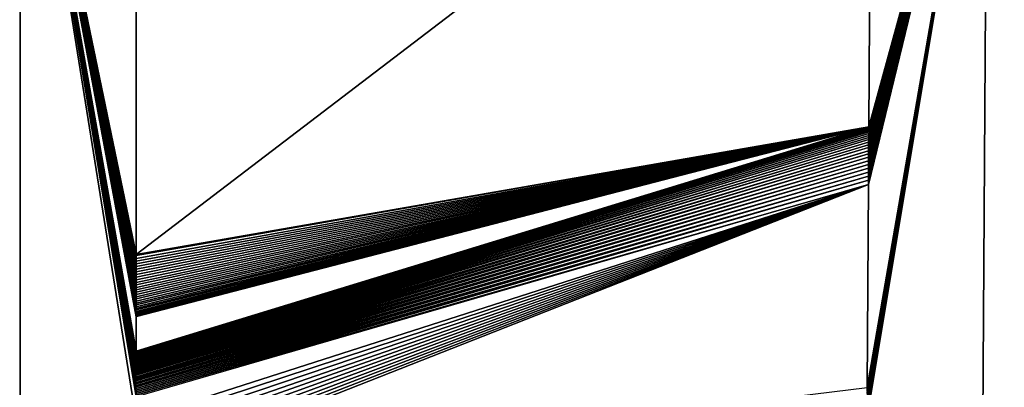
# Model space of a CAD drawing. Header units: metres. Extents: x 30502737 to 30502849, y 6949285 to 6949334.
# Tile 363 of 656: x 30502755.93 to 30502760.01, y 6949329.64 to 6949331.16. Entities that reach past the tile are written whole.
import ezdxf

# ---------------------------------------------------------------- set-up
doc = ezdxf.new("R2010")
doc.units = ezdxf.units.M
doc.layers.add('162400', color=1, linetype='Continuous', lineweight=0)

msp = doc.modelspace()

# ---------------------------------------------------------------- linework, layer by layer
at = {"layer": '162400', "linetype": 'ByBlock', "lineweight": -2}
for points in [[(30502755.9339, 6949329.5086, 76.9), (30502752.937, 6949332.5086, 76.9), (30502752.9183, 6949329.5086, 76.9)], [(30502755.9339, 6949329.5086, 76.9), (30502755.9339, 6949332.5086, 76.9), (30502752.937, 6949332.5086, 76.9)], [(30502755.9339, 6949329.5086, 76.9), (30502756.4139, 6949329.5086, 77.38), (30502755.9339, 6949332.5086, 76.9)], [(30502755.9339, 6949332.5086, 76.9), (30502756.4139, 6949329.5086, 77.38), (30502756.4139, 6949329.6032, 77.38)], [(30502755.9339, 6949332.5086, 76.9), (30502756.4139, 6949329.6032, 77.38), (30502756.4139, 6949329.61, 77.38)], [(30502755.9339, 6949332.5086, 76.9), (30502756.4139, 6949329.61, 77.38), (30502756.4139, 6949329.6169, 77.38)], [(30502755.9339, 6949332.5086, 76.9), (30502756.4139, 6949329.6169, 77.38), (30502756.4139, 6949329.6235, 77.38)], [(30502755.9339, 6949332.5086, 76.9), (30502756.4139, 6949329.6235, 77.38), (30502756.4139, 6949329.6303, 77.38)], [(30502755.9339, 6949332.5086, 76.9), (30502756.4139, 6949329.6303, 77.38), (30502756.4139, 6949329.6367, 77.38)], [(30502755.9339, 6949332.5086, 76.9), (30502756.4139, 6949329.6367, 77.38), (30502756.4139, 6949329.6434, 77.38)], [(30502755.9339, 6949332.5086, 76.9), (30502756.4139, 6949329.6434, 77.38), (30502756.4139, 6949329.6495, 77.38)], [(30502755.9339, 6949332.5086, 76.9), (30502756.4139, 6949329.6495, 77.38), (30502756.4139, 6949329.6562, 77.38)], [(30502755.9339, 6949332.5086, 76.9), (30502756.4139, 6949329.6562, 77.38), (30502756.4139, 6949329.662, 77.38)], [(30502755.9339, 6949332.5086, 76.9), (30502756.4139, 6949329.662, 77.38), (30502756.4139, 6949329.6686, 77.38)], [(30502755.9339, 6949332.5086, 76.9), (30502756.4139, 6949329.6686, 77.38), (30502756.4139, 6949329.6742, 77.38)], [(30502755.9339, 6949332.5086, 76.9), (30502756.4139, 6949329.6742, 77.38), (30502756.4139, 6949329.6805, 77.38)], [(30502755.9339, 6949332.5086, 76.9), (30502756.4139, 6949329.6805, 77.38), (30502756.4139, 6949329.6858, 77.38)], [(30502755.9339, 6949332.5086, 76.9), (30502756.4139, 6949329.6858, 77.38), (30502756.4139, 6949329.692, 77.38)], [(30502755.9339, 6949332.5086, 76.9), (30502756.4139, 6949329.692, 77.38), (30502756.4139, 6949329.6971, 77.38)], [(30502755.9339, 6949332.5086, 76.9), (30502756.4139, 6949329.6971, 77.38), (30502756.4139, 6949329.703, 77.38)], [(30502755.9339, 6949332.5086, 76.9), (30502756.4139, 6949329.703, 77.38), (30502756.4139, 6949329.7078, 77.38)], [(30502755.9339, 6949332.5086, 76.9), (30502756.4139, 6949329.7078, 77.38), (30502756.4139, 6949329.7135, 77.38)], [(30502755.9339, 6949332.5086, 76.9), (30502756.4139, 6949329.7135, 77.38), (30502756.4139, 6949329.718, 77.38)], [(30502755.9339, 6949332.5086, 76.9), (30502756.4139, 6949329.718, 77.38), (30502756.4139, 6949329.7234, 77.38)], [(30502755.9339, 6949332.5086, 76.9), (30502756.4139, 6949329.7234, 77.38), (30502756.4139, 6949329.7276, 77.38)], [(30502755.9339, 6949332.5086, 76.9), (30502756.4139, 6949329.7276, 77.38), (30502756.4139, 6949329.7327, 77.38)], [(30502755.9339, 6949332.5086, 76.9), (30502756.4139, 6949329.7327, 77.38), (30502756.4139, 6949329.7366, 77.38)], [(30502755.9339, 6949332.5086, 76.9), (30502756.4139, 6949329.7366, 77.38), (30502756.4139, 6949329.7414, 77.38)], [(30502755.9339, 6949332.5086, 76.9), (30502756.4139, 6949329.7414, 77.38), (30502756.4139, 6949329.745, 77.38)], [(30502755.9339, 6949332.5086, 76.9), (30502756.4139, 6949329.745, 77.38), (30502756.4139, 6949329.7495, 77.38)], [(30502755.9339, 6949332.5086, 76.9), (30502756.4139, 6949329.7495, 77.38), (30502756.4139, 6949329.7527, 77.38)], [(30502755.9339, 6949332.5086, 76.9), (30502756.4139, 6949329.7527, 77.38), (30502756.4139, 6949329.7569, 77.38)], [(30502755.9339, 6949332.5086, 76.9), (30502756.4139, 6949329.7569, 77.38), (30502756.4139, 6949329.7598, 77.38)], [(30502755.9339, 6949332.5086, 76.9), (30502756.4139, 6949329.7598, 77.38), (30502756.4139, 6949329.7636, 77.38)], [(30502755.9339, 6949332.5086, 76.9), (30502756.4139, 6949329.7636, 77.38), (30502756.4139, 6949329.7662, 77.38)], [(30502755.9339, 6949332.5086, 76.9), (30502756.4139, 6949329.7662, 77.38), (30502756.4139, 6949329.7696, 77.38)], [(30502755.9339, 6949332.5086, 76.9), (30502756.4139, 6949329.7696, 77.38), (30502756.4139, 6949329.7719, 77.38)], [(30502755.9339, 6949332.5086, 76.9), (30502756.4139, 6949329.7719, 77.38), (30502756.4139, 6949329.7749, 77.38)], [(30502755.9339, 6949332.5086, 76.9), (30502756.4139, 6949329.7749, 77.38), (30502756.4139, 6949329.7769, 77.38)], [(30502756.4139, 6949329.7769, 77.38), (30502756.4139, 6949329.7795, 77.38), (30502755.9339, 6949332.5086, 76.9)], [(30502756.4139, 6949329.7795, 77.38), (30502756.4139, 6949329.7796, 77.38), (30502755.9339, 6949332.5086, 76.9)], [(30502756.4139, 6949329.7796, 77.38), (30502756.4139, 6949329.7812, 77.38), (30502755.9339, 6949332.5086, 76.9)], [(30502756.4139, 6949329.7812, 77.38), (30502756.4139, 6949329.7834, 77.38), (30502755.9339, 6949332.5086, 76.9)], [(30502756.4139, 6949329.7834, 77.38), (30502756.4139, 6949329.7847, 77.38), (30502755.9339, 6949332.5086, 76.9)], [(30502756.4139, 6949329.7847, 77.38), (30502756.4139, 6949329.7864, 77.38), (30502755.9339, 6949332.5086, 76.9)], [(30502756.4139, 6949329.7864, 77.38), (30502756.4139, 6949329.7874, 77.38), (30502755.9339, 6949332.5086, 76.9)], [(30502756.4139, 6949329.7874, 77.38), (30502756.4139, 6949329.7887, 77.38), (30502755.9339, 6949332.5086, 76.9)], [(30502756.4139, 6949329.7887, 77.38), (30502756.4139, 6949329.7893, 77.38), (30502755.9339, 6949332.5086, 76.9)], [(30502756.4139, 6949329.7893, 77.38), (30502756.4139, 6949329.7902, 77.38), (30502755.9339, 6949332.5086, 76.9)], [(30502756.4139, 6949329.7902, 77.38), (30502756.4139, 6949329.7905, 77.38), (30502755.9339, 6949332.5086, 76.9)], [(30502756.4139, 6949329.7905, 77.38), (30502756.4139, 6949329.791, 77.38), (30502755.9339, 6949332.5086, 76.9)], [(30502756.4139, 6949329.791, 77.38), (30502756.4139, 6949329.9336, 77.38), (30502755.9339, 6949332.5086, 76.9)], [(30502756.4139, 6949329.9336, 77.38), (30502756.4139, 6949329.937, 77.38), (30502755.9339, 6949332.5086, 76.9)], [(30502756.4139, 6949329.937, 77.38), (30502756.4139, 6949329.9409, 77.38), (30502755.9339, 6949332.5086, 76.9)], [(30502756.4139, 6949329.9409, 77.38), (30502756.4139, 6949329.9453, 77.38), (30502755.9339, 6949332.5086, 76.9)], [(30502756.4139, 6949329.9453, 77.38), (30502756.4139, 6949329.9503, 77.38), (30502755.9339, 6949332.5086, 76.9)], [(30502756.4139, 6949329.9503, 77.38), (30502756.4139, 6949329.9559, 77.38), (30502755.9339, 6949332.5086, 76.9)], [(30502756.4139, 6949329.9559, 77.38), (30502756.4139, 6949329.9619, 77.38), (30502755.9339, 6949332.5086, 76.9)], [(30502756.4139, 6949329.9619, 77.38), (30502756.4139, 6949329.9684, 77.38), (30502755.9339, 6949332.5086, 76.9)], [(30502756.4139, 6949329.9684, 77.38), (30502756.4139, 6949329.9754, 77.38), (30502755.9339, 6949332.5086, 76.9)], [(30502756.4139, 6949329.9754, 77.38), (30502756.4139, 6949329.9828, 77.38), (30502755.9339, 6949332.5086, 76.9)], [(30502756.4139, 6949329.9828, 77.38), (30502756.4139, 6949329.9906, 77.38), (30502755.9339, 6949332.5086, 76.9)], [(30502756.4139, 6949329.9906, 77.38), (30502756.4139, 6949329.9988, 77.38), (30502755.9339, 6949332.5086, 76.9)], [(30502756.4139, 6949329.9988, 77.38), (30502756.4139, 6949330.0074, 77.38), (30502755.9339, 6949332.5086, 76.9)], [(30502756.4139, 6949330.0074, 77.38), (30502756.4139, 6949330.0163, 77.38), (30502755.9339, 6949332.5086, 76.9)], [(30502756.4139, 6949330.0163, 77.38), (30502756.4139, 6949330.0255, 77.38), (30502755.9339, 6949332.5086, 76.9)], [(30502756.4139, 6949330.0255, 77.38), (30502756.4139, 6949330.0351, 77.38), (30502755.9339, 6949332.5086, 76.9)], [(30502756.4139, 6949330.0351, 77.38), (30502756.4139, 6949330.0449, 77.38), (30502755.9339, 6949332.5086, 76.9)], [(30502756.4139, 6949330.0449, 77.38), (30502756.4139, 6949330.0549, 77.38), (30502755.9339, 6949332.5086, 76.9)], [(30502756.4139, 6949330.0549, 77.38), (30502756.4139, 6949330.0652, 77.38), (30502755.9339, 6949332.5086, 76.9)], [(30502756.4139, 6949330.0652, 77.38), (30502756.4139, 6949330.0756, 77.38), (30502755.9339, 6949332.5086, 76.9)], [(30502756.4139, 6949330.0756, 77.38), (30502756.4139, 6949330.0863, 77.38), (30502755.9339, 6949332.5086, 76.9)], [(30502756.4139, 6949330.0863, 77.38), (30502756.4139, 6949330.097, 77.38), (30502755.9339, 6949332.5086, 76.9)], [(30502756.4139, 6949330.097, 77.38), (30502756.4139, 6949330.1079, 77.38), (30502755.9339, 6949332.5086, 76.9)], [(30502756.4139, 6949330.1079, 77.38), (30502756.4139, 6949330.1189, 77.38), (30502755.9339, 6949332.5086, 76.9)], [(30502756.4139, 6949330.1189, 77.38), (30502756.4139, 6949330.13, 77.38), (30502755.9339, 6949332.5086, 76.9)], [(30502756.4139, 6949330.13, 77.38), (30502756.4139, 6949330.1411, 77.38), (30502755.9339, 6949332.5086, 76.9)], [(30502756.4139, 6949330.1411, 77.38), (30502756.4139, 6949330.1522, 77.38), (30502755.9339, 6949332.5086, 76.9)], [(30502756.4139, 6949330.1522, 77.38), (30502756.4139, 6949330.1633, 77.38), (30502755.9339, 6949332.5086, 76.9)], [(30502756.4139, 6949330.1633, 77.38), (30502756.4139, 6949330.1744, 77.38), (30502755.9339, 6949332.5086, 76.9)], [(30502756.4139, 6949330.1744, 77.38), (30502756.4139, 6949330.1854, 77.38), (30502755.9339, 6949332.5086, 76.9)], [(30502756.4139, 6949330.1854, 77.38), (30502756.4139, 6949330.1911, 77.38), (30502755.9339, 6949332.5086, 76.9)], [(30502756.4139, 6949330.1911, 77.38), (30502756.4139, 6949331.2056, 77.38), (30502755.9339, 6949332.5086, 76.9)], [(30502756.4139, 6949330.1911, 77.38), (30502759.4458, 6949330.7185, 77.38), (30502759.457, 6949332.5116, 77.38)], [(30502756.4139, 6949331.2056, 77.38), (30502756.4139, 6949330.1911, 77.38), (30502759.457, 6949332.5116, 77.38)], [(30502759.4384, 6949329.5342, 77.38), (30502759.4383, 6949329.5229, 77.38), (30502759.937, 6949332.5086, 76.9)], [(30502759.4383, 6949329.5229, 77.38), (30502759.4383, 6949329.5116, 77.38), (30502759.937, 6949332.5086, 76.9)], [(30502759.937, 6949332.5086, 76.9), (30502759.4383, 6949329.5116, 77.38), (30502759.9183, 6949329.5086, 76.9)], [(30502759.4385, 6949329.5451, 77.38), (30502759.4384, 6949329.5342, 77.38), (30502759.937, 6949332.5086, 76.9)], [(30502759.4386, 6949329.5655, 77.38), (30502759.4385, 6949329.5555, 77.38), (30502759.937, 6949332.5086, 76.9)], [(30502759.4385, 6949329.5555, 77.38), (30502759.4385, 6949329.5451, 77.38), (30502759.937, 6949332.5086, 76.9)], [(30502759.4387, 6949329.5749, 77.38), (30502759.4386, 6949329.5655, 77.38), (30502759.937, 6949332.5086, 76.9)], [(30502759.4388, 6949329.5921, 77.38), (30502759.4387, 6949329.5838, 77.38), (30502759.937, 6949332.5086, 76.9)], [(30502759.4387, 6949329.5838, 77.38), (30502759.4387, 6949329.5749, 77.38), (30502759.937, 6949332.5086, 76.9)], [(30502759.4389, 6949329.607, 77.38), (30502759.4388, 6949329.5998, 77.38), (30502759.937, 6949332.5086, 76.9)], [(30502759.4388, 6949329.5998, 77.38), (30502759.4388, 6949329.5921, 77.38), (30502759.937, 6949332.5086, 76.9)], [(30502759.439, 6949329.6244, 77.38), (30502759.4389, 6949329.6193, 77.38), (30502759.937, 6949332.5086, 76.9)], [(30502759.4389, 6949329.6193, 77.38), (30502759.4389, 6949329.6134, 77.38), (30502759.937, 6949332.5086, 76.9)], [(30502759.4389, 6949329.6134, 77.38), (30502759.4389, 6949329.607, 77.38), (30502759.937, 6949332.5086, 76.9)], [(30502759.4391, 6949329.6372, 77.38), (30502759.439, 6949329.6358, 77.38), (30502759.937, 6949332.5086, 76.9)], [(30502759.439, 6949329.6358, 77.38), (30502759.439, 6949329.6345, 77.38), (30502759.937, 6949332.5086, 76.9)], [(30502759.439, 6949329.6345, 77.38), (30502759.439, 6949329.6327, 77.38), (30502759.937, 6949332.5086, 76.9)], [(30502759.439, 6949329.6327, 77.38), (30502759.439, 6949329.6289, 77.38), (30502759.937, 6949332.5086, 76.9)], [(30502759.439, 6949329.6289, 77.38), (30502759.439, 6949329.6244, 77.38), (30502759.937, 6949332.5086, 76.9)], [(30502759.937, 6949332.5086, 76.9), (30502759.4443, 6949330.4808, 77.38), (30502759.4391, 6949329.6409, 77.38)], [(30502759.937, 6949332.5086, 76.9), (30502759.4391, 6949329.6409, 77.38), (30502759.4391, 6949329.6407, 77.38)], [(30502759.937, 6949332.5086, 76.9), (30502759.4391, 6949329.6407, 77.38), (30502759.4391, 6949329.6404, 77.38)], [(30502759.937, 6949332.5086, 76.9), (30502759.4391, 6949329.6404, 77.38), (30502759.4391, 6949329.6398, 77.38)], [(30502759.937, 6949332.5086, 76.9), (30502759.4391, 6949329.6398, 77.38), (30502759.4391, 6949329.6391, 77.38)], [(30502759.4391, 6949329.6391, 77.38), (30502759.4391, 6949329.6381, 77.38), (30502759.937, 6949332.5086, 76.9)], [(30502759.4391, 6949329.6381, 77.38), (30502759.4391, 6949329.6372, 77.38), (30502759.937, 6949332.5086, 76.9)], [(30502759.937, 6949332.5086, 76.9), (30502759.4444, 6949330.4981, 77.38), (30502759.4443, 6949330.4808, 77.38)], [(30502759.937, 6949332.5086, 76.9), (30502759.4445, 6949330.5151, 77.38), (30502759.4444, 6949330.4981, 77.38)], [(30502759.937, 6949332.5086, 76.9), (30502759.4446, 6949330.5317, 77.38), (30502759.4445, 6949330.5151, 77.38)], [(30502759.937, 6949332.5086, 76.9), (30502759.4448, 6949330.5479, 77.38), (30502759.4446, 6949330.5317, 77.38)], [(30502759.937, 6949332.5086, 76.9), (30502759.4449, 6949330.5787, 77.38), (30502759.4448, 6949330.5635, 77.38)], [(30502759.937, 6949332.5086, 76.9), (30502759.4448, 6949330.5635, 77.38), (30502759.4448, 6949330.5479, 77.38)], [(30502759.937, 6949332.5086, 76.9), (30502759.445, 6949330.5932, 77.38), (30502759.4449, 6949330.5787, 77.38)], [(30502759.937, 6949332.5086, 76.9), (30502759.4451, 6949330.6071, 77.38), (30502759.445, 6949330.5932, 77.38)], [(30502759.937, 6949332.5086, 76.9), (30502759.4452, 6949330.6204, 77.38), (30502759.4451, 6949330.6071, 77.38)], [(30502759.937, 6949332.5086, 76.9), (30502759.4453, 6949330.633, 77.38), (30502759.4452, 6949330.6204, 77.38)], [(30502759.937, 6949332.5086, 76.9), (30502759.4454, 6949330.6448, 77.38), (30502759.4453, 6949330.633, 77.38)], [(30502759.937, 6949332.5086, 76.9), (30502759.4455, 6949330.666, 77.38), (30502759.4454, 6949330.6558, 77.38)], [(30502759.937, 6949332.5086, 76.9), (30502759.4454, 6949330.6558, 77.38), (30502759.4454, 6949330.6448, 77.38)], [(30502759.937, 6949332.5086, 76.9), (30502759.4456, 6949330.6839, 77.38), (30502759.4455, 6949330.6754, 77.38)], [(30502759.937, 6949332.5086, 76.9), (30502759.4455, 6949330.6754, 77.38), (30502759.4455, 6949330.666, 77.38)], [(30502759.937, 6949332.5086, 76.9), (30502759.4457, 6949330.6982, 77.38), (30502759.4456, 6949330.6915, 77.38)], [(30502759.937, 6949332.5086, 76.9), (30502759.4456, 6949330.6915, 77.38), (30502759.4456, 6949330.6839, 77.38)], [(30502759.937, 6949332.5086, 76.9), (30502759.4458, 6949330.7089, 77.38), (30502759.4457, 6949330.7042, 77.38)], [(30502759.937, 6949332.5086, 76.9), (30502759.4457, 6949330.7042, 77.38), (30502759.4457, 6949330.704, 77.38)], [(30502759.937, 6949332.5086, 76.9), (30502759.4457, 6949330.704, 77.38), (30502759.4457, 6949330.6982, 77.38)], [(30502759.937, 6949332.5086, 76.9), (30502759.457, 6949332.5116, 77.38), (30502759.4458, 6949330.7185, 77.38)], [(30502759.937, 6949332.5086, 76.9), (30502759.4458, 6949330.7185, 77.38), (30502759.4458, 6949330.7176, 77.38)], [(30502759.937, 6949332.5086, 76.9), (30502759.4458, 6949330.7176, 77.38), (30502759.4458, 6949330.7156, 77.38)], [(30502759.937, 6949332.5086, 76.9), (30502759.4458, 6949330.7156, 77.38), (30502759.4458, 6949330.7128, 77.38)], [(30502759.937, 6949332.5086, 76.9), (30502759.4458, 6949330.7128, 77.38), (30502759.4458, 6949330.7089, 77.38)], [(30502762.9339, 6949329.5086, 76.9), (30502759.937, 6949332.5086, 76.9), (30502759.9183, 6949329.5086, 76.9)], [(30502762.9339, 6949329.5086, 76.9), (30502762.9339, 6949332.5086, 76.9), (30502759.937, 6949332.5086, 76.9)], [(30502756.4139, 6949329.7905, 77.38), (30502759.4458, 6949330.7176, 77.38), (30502759.4458, 6949330.7185, 77.38)], [(30502756.4139, 6949329.791, 77.38), (30502756.4139, 6949329.7905, 77.38), (30502759.4458, 6949330.7185, 77.38)], [(30502756.4139, 6949329.9336, 77.38), (30502756.4139, 6949329.791, 77.38), (30502759.4458, 6949330.7185, 77.38)], [(30502756.4139, 6949329.937, 77.38), (30502756.4139, 6949329.9336, 77.38), (30502759.4458, 6949330.7185, 77.38)], [(30502756.4139, 6949329.9409, 77.38), (30502756.4139, 6949329.937, 77.38), (30502759.4458, 6949330.7185, 77.38)], [(30502756.4139, 6949329.9453, 77.38), (30502756.4139, 6949329.9409, 77.38), (30502759.4458, 6949330.7185, 77.38)], [(30502756.4139, 6949329.9503, 77.38), (30502756.4139, 6949329.9453, 77.38), (30502759.4458, 6949330.7185, 77.38)], [(30502756.4139, 6949329.9559, 77.38), (30502756.4139, 6949329.9503, 77.38), (30502759.4458, 6949330.7185, 77.38)], [(30502756.4139, 6949329.9619, 77.38), (30502756.4139, 6949329.9559, 77.38), (30502759.4458, 6949330.7185, 77.38)], [(30502756.4139, 6949329.9684, 77.38), (30502756.4139, 6949329.9619, 77.38), (30502759.4458, 6949330.7185, 77.38)], [(30502756.4139, 6949329.9754, 77.38), (30502756.4139, 6949329.9684, 77.38), (30502759.4458, 6949330.7185, 77.38)], [(30502756.4139, 6949329.9828, 77.38), (30502756.4139, 6949329.9754, 77.38), (30502759.4458, 6949330.7185, 77.38)], [(30502756.4139, 6949329.9906, 77.38), (30502756.4139, 6949329.9828, 77.38), (30502759.4458, 6949330.7185, 77.38)], [(30502756.4139, 6949329.9988, 77.38), (30502756.4139, 6949329.9906, 77.38), (30502759.4458, 6949330.7185, 77.38)], [(30502756.4139, 6949330.0074, 77.38), (30502756.4139, 6949329.9988, 77.38), (30502759.4458, 6949330.7185, 77.38)], [(30502756.4139, 6949330.0163, 77.38), (30502756.4139, 6949330.0074, 77.38), (30502759.4458, 6949330.7185, 77.38)], [(30502756.4139, 6949330.0255, 77.38), (30502756.4139, 6949330.0163, 77.38), (30502759.4458, 6949330.7185, 77.38)], [(30502756.4139, 6949330.0351, 77.38), (30502756.4139, 6949330.0255, 77.38), (30502759.4458, 6949330.7185, 77.38)], [(30502756.4139, 6949330.0449, 77.38), (30502756.4139, 6949330.0351, 77.38), (30502759.4458, 6949330.7185, 77.38)], [(30502756.4139, 6949330.0549, 77.38), (30502756.4139, 6949330.0449, 77.38), (30502759.4458, 6949330.7185, 77.38)], [(30502756.4139, 6949330.0652, 77.38), (30502756.4139, 6949330.0549, 77.38), (30502759.4458, 6949330.7185, 77.38)], [(30502756.4139, 6949330.0756, 77.38), (30502756.4139, 6949330.0652, 77.38), (30502759.4458, 6949330.7185, 77.38)], [(30502756.4139, 6949330.0863, 77.38), (30502756.4139, 6949330.0756, 77.38), (30502759.4458, 6949330.7185, 77.38)], [(30502756.4139, 6949330.097, 77.38), (30502756.4139, 6949330.0863, 77.38), (30502759.4458, 6949330.7185, 77.38)], [(30502756.4139, 6949330.1079, 77.38), (30502756.4139, 6949330.097, 77.38), (30502759.4458, 6949330.7185, 77.38)], [(30502756.4139, 6949330.1189, 77.38), (30502756.4139, 6949330.1079, 77.38), (30502759.4458, 6949330.7185, 77.38)], [(30502756.4139, 6949330.13, 77.38), (30502756.4139, 6949330.1189, 77.38), (30502759.4458, 6949330.7185, 77.38)], [(30502756.4139, 6949330.1411, 77.38), (30502756.4139, 6949330.13, 77.38), (30502759.4458, 6949330.7185, 77.38)], [(30502756.4139, 6949330.1522, 77.38), (30502756.4139, 6949330.1411, 77.38), (30502759.4458, 6949330.7185, 77.38)], [(30502756.4139, 6949330.1633, 77.38), (30502756.4139, 6949330.1522, 77.38), (30502759.4458, 6949330.7185, 77.38)], [(30502756.4139, 6949330.1744, 77.38), (30502756.4139, 6949330.1633, 77.38), (30502759.4458, 6949330.7185, 77.38)], [(30502756.4139, 6949330.1854, 77.38), (30502756.4139, 6949330.1744, 77.38), (30502759.4458, 6949330.7185, 77.38)], [(30502756.4139, 6949330.1911, 77.38), (30502756.4139, 6949330.1854, 77.38), (30502759.4458, 6949330.7185, 77.38)], [(30502756.4139, 6949329.7893, 77.38), (30502759.4458, 6949330.7156, 77.38), (30502759.4458, 6949330.7176, 77.38)], [(30502756.4139, 6949329.7902, 77.38), (30502756.4139, 6949329.7893, 77.38), (30502759.4458, 6949330.7176, 77.38)], [(30502756.4139, 6949329.7905, 77.38), (30502756.4139, 6949329.7902, 77.38), (30502759.4458, 6949330.7176, 77.38)], [(30502756.4139, 6949329.7874, 77.38), (30502759.4458, 6949330.7128, 77.38), (30502759.4458, 6949330.7156, 77.38)], [(30502756.4139, 6949329.7887, 77.38), (30502756.4139, 6949329.7874, 77.38), (30502759.4458, 6949330.7156, 77.38)], [(30502756.4139, 6949329.7893, 77.38), (30502756.4139, 6949329.7887, 77.38), (30502759.4458, 6949330.7156, 77.38)], [(30502756.4139, 6949329.7847, 77.38), (30502759.4458, 6949330.7089, 77.38), (30502759.4458, 6949330.7128, 77.38)], [(30502756.4139, 6949329.7864, 77.38), (30502756.4139, 6949329.7847, 77.38), (30502759.4458, 6949330.7128, 77.38)], [(30502756.4139, 6949329.7874, 77.38), (30502756.4139, 6949329.7864, 77.38), (30502759.4458, 6949330.7128, 77.38)], [(30502756.4139, 6949329.7812, 77.38), (30502759.4457, 6949330.7042, 77.38), (30502759.4458, 6949330.7089, 77.38)], [(30502756.4139, 6949329.7834, 77.38), (30502756.4139, 6949329.7812, 77.38), (30502759.4458, 6949330.7089, 77.38)], [(30502756.4139, 6949329.7847, 77.38), (30502756.4139, 6949329.7834, 77.38), (30502759.4458, 6949330.7089, 77.38)], [(30502756.4139, 6949329.7795, 77.38), (30502759.4457, 6949330.704, 77.38), (30502759.4457, 6949330.7042, 77.38)], [(30502756.4139, 6949329.7796, 77.38), (30502756.4139, 6949329.7795, 77.38), (30502759.4457, 6949330.7042, 77.38)], [(30502756.4139, 6949329.7812, 77.38), (30502756.4139, 6949329.7796, 77.38), (30502759.4457, 6949330.7042, 77.38)], [(30502756.4139, 6949329.7769, 77.38), (30502759.4457, 6949330.6982, 77.38), (30502759.4457, 6949330.704, 77.38)], [(30502756.4139, 6949329.7795, 77.38), (30502756.4139, 6949329.7769, 77.38), (30502759.4457, 6949330.704, 77.38)], [(30502756.4139, 6949329.7719, 77.38), (30502759.4456, 6949330.6915, 77.38), (30502759.4457, 6949330.6982, 77.38)], [(30502756.4139, 6949329.7749, 77.38), (30502756.4139, 6949329.7719, 77.38), (30502759.4457, 6949330.6982, 77.38)], [(30502756.4139, 6949329.7769, 77.38), (30502756.4139, 6949329.7749, 77.38), (30502759.4457, 6949330.6982, 77.38)], [(30502756.4139, 6949329.7662, 77.38), (30502759.4456, 6949330.6839, 77.38), (30502759.4456, 6949330.6915, 77.38)], [(30502756.4139, 6949329.7696, 77.38), (30502756.4139, 6949329.7662, 77.38), (30502759.4456, 6949330.6915, 77.38)], [(30502756.4139, 6949329.7719, 77.38), (30502756.4139, 6949329.7696, 77.38), (30502759.4456, 6949330.6915, 77.38)], [(30502756.4139, 6949329.7598, 77.38), (30502759.4455, 6949330.6754, 77.38), (30502759.4456, 6949330.6839, 77.38)], [(30502756.4139, 6949329.7636, 77.38), (30502756.4139, 6949329.7598, 77.38), (30502759.4456, 6949330.6839, 77.38)], [(30502756.4139, 6949329.7662, 77.38), (30502756.4139, 6949329.7636, 77.38), (30502759.4456, 6949330.6839, 77.38)], [(30502756.4139, 6949329.7527, 77.38), (30502759.4455, 6949330.666, 77.38), (30502759.4455, 6949330.6754, 77.38)], [(30502756.4139, 6949329.7569, 77.38), (30502756.4139, 6949329.7527, 77.38), (30502759.4455, 6949330.6754, 77.38)], [(30502756.4139, 6949329.7598, 77.38), (30502756.4139, 6949329.7569, 77.38), (30502759.4455, 6949330.6754, 77.38)], [(30502756.4139, 6949329.745, 77.38), (30502759.4454, 6949330.6558, 77.38), (30502759.4455, 6949330.666, 77.38)], [(30502756.4139, 6949329.7495, 77.38), (30502756.4139, 6949329.745, 77.38), (30502759.4455, 6949330.666, 77.38)], [(30502756.4139, 6949329.7527, 77.38), (30502756.4139, 6949329.7495, 77.38), (30502759.4455, 6949330.666, 77.38)], [(30502756.4139, 6949329.7366, 77.38), (30502759.4454, 6949330.6448, 77.38), (30502759.4454, 6949330.6558, 77.38)], [(30502756.4139, 6949329.7414, 77.38), (30502756.4139, 6949329.7366, 77.38), (30502759.4454, 6949330.6558, 77.38)], [(30502756.4139, 6949329.745, 77.38), (30502756.4139, 6949329.7414, 77.38), (30502759.4454, 6949330.6558, 77.38)], [(30502756.4139, 6949329.7276, 77.38), (30502759.4453, 6949330.633, 77.38), (30502759.4454, 6949330.6448, 77.38)], [(30502756.4139, 6949329.7327, 77.38), (30502756.4139, 6949329.7276, 77.38), (30502759.4454, 6949330.6448, 77.38)], [(30502756.4139, 6949329.7366, 77.38), (30502756.4139, 6949329.7327, 77.38), (30502759.4454, 6949330.6448, 77.38)], [(30502756.4139, 6949329.718, 77.38), (30502759.4452, 6949330.6204, 77.38), (30502759.4453, 6949330.633, 77.38)], [(30502756.4139, 6949329.7234, 77.38), (30502756.4139, 6949329.718, 77.38), (30502759.4453, 6949330.633, 77.38)], [(30502756.4139, 6949329.7276, 77.38), (30502756.4139, 6949329.7234, 77.38), (30502759.4453, 6949330.633, 77.38)], [(30502756.4139, 6949329.7078, 77.38), (30502759.4451, 6949330.6071, 77.38), (30502759.4452, 6949330.6204, 77.38)], [(30502756.4139, 6949329.7135, 77.38), (30502756.4139, 6949329.7078, 77.38), (30502759.4452, 6949330.6204, 77.38)], [(30502756.4139, 6949329.718, 77.38), (30502756.4139, 6949329.7135, 77.38), (30502759.4452, 6949330.6204, 77.38)], [(30502756.4139, 6949329.6971, 77.38), (30502759.445, 6949330.5932, 77.38), (30502759.4451, 6949330.6071, 77.38)], [(30502756.4139, 6949329.703, 77.38), (30502756.4139, 6949329.6971, 77.38), (30502759.4451, 6949330.6071, 77.38)], [(30502756.4139, 6949329.7078, 77.38), (30502756.4139, 6949329.703, 77.38), (30502759.4451, 6949330.6071, 77.38)], [(30502756.4139, 6949329.6858, 77.38), (30502759.4449, 6949330.5787, 77.38), (30502759.445, 6949330.5932, 77.38)], [(30502756.4139, 6949329.692, 77.38), (30502756.4139, 6949329.6858, 77.38), (30502759.445, 6949330.5932, 77.38)], [(30502756.4139, 6949329.6971, 77.38), (30502756.4139, 6949329.692, 77.38), (30502759.445, 6949330.5932, 77.38)], [(30502756.4139, 6949329.6742, 77.38), (30502759.4448, 6949330.5635, 77.38), (30502759.4449, 6949330.5787, 77.38)], [(30502756.4139, 6949329.6805, 77.38), (30502756.4139, 6949329.6742, 77.38), (30502759.4449, 6949330.5787, 77.38)], [(30502756.4139, 6949329.6858, 77.38), (30502756.4139, 6949329.6805, 77.38), (30502759.4449, 6949330.5787, 77.38)], [(30502756.4139, 6949329.662, 77.38), (30502759.4448, 6949330.5479, 77.38), (30502759.4448, 6949330.5635, 77.38)], [(30502756.4139, 6949329.6686, 77.38), (30502756.4139, 6949329.662, 77.38), (30502759.4448, 6949330.5635, 77.38)], [(30502756.4139, 6949329.6742, 77.38), (30502756.4139, 6949329.6686, 77.38), (30502759.4448, 6949330.5635, 77.38)], [(30502756.4139, 6949329.6495, 77.38), (30502759.4446, 6949330.5317, 77.38), (30502759.4448, 6949330.5479, 77.38)], [(30502756.4139, 6949329.6562, 77.38), (30502756.4139, 6949329.6495, 77.38), (30502759.4448, 6949330.5479, 77.38)], [(30502756.4139, 6949329.662, 77.38), (30502756.4139, 6949329.6562, 77.38), (30502759.4448, 6949330.5479, 77.38)], [(30502756.4139, 6949329.6367, 77.38), (30502759.4445, 6949330.5151, 77.38), (30502759.4446, 6949330.5317, 77.38)], [(30502756.4139, 6949329.6434, 77.38), (30502756.4139, 6949329.6367, 77.38), (30502759.4446, 6949330.5317, 77.38)], [(30502756.4139, 6949329.6495, 77.38), (30502756.4139, 6949329.6434, 77.38), (30502759.4446, 6949330.5317, 77.38)], [(30502756.4139, 6949329.6235, 77.38), (30502759.4444, 6949330.4981, 77.38), (30502759.4445, 6949330.5151, 77.38)], [(30502756.4139, 6949329.6303, 77.38), (30502756.4139, 6949329.6235, 77.38), (30502759.4445, 6949330.5151, 77.38)], [(30502756.4139, 6949329.6367, 77.38), (30502756.4139, 6949329.6303, 77.38), (30502759.4445, 6949330.5151, 77.38)], [(30502756.3461, 6949329.2629, 77.38), (30502759.4391, 6949329.6409, 77.38), (30502759.4443, 6949330.4808, 77.38)], [(30502756.358, 6949329.2838, 77.38), (30502756.3461, 6949329.2629, 77.38), (30502759.4443, 6949330.4808, 77.38)], [(30502756.3695, 6949329.3071, 77.38), (30502756.358, 6949329.2838, 77.38), (30502759.4443, 6949330.4808, 77.38)], [(30502756.3798, 6949329.331, 77.38), (30502756.3695, 6949329.3071, 77.38), (30502759.4443, 6949330.4808, 77.38)], [(30502756.3888, 6949329.3554, 77.38), (30502756.3798, 6949329.331, 77.38), (30502759.4443, 6949330.4808, 77.38)], [(30502756.3964, 6949329.3802, 77.38), (30502756.3888, 6949329.3554, 77.38), (30502759.4443, 6949330.4808, 77.38)], [(30502756.4027, 6949329.4055, 77.38), (30502756.3964, 6949329.3802, 77.38), (30502759.4443, 6949330.4808, 77.38)], [(30502756.4076, 6949329.431, 77.38), (30502756.4027, 6949329.4055, 77.38), (30502759.4443, 6949330.4808, 77.38)], [(30502756.4111, 6949329.4567, 77.38), (30502756.4076, 6949329.431, 77.38), (30502759.4443, 6949330.4808, 77.38)], [(30502756.4132, 6949329.4827, 77.38), (30502756.4111, 6949329.4567, 77.38), (30502759.4443, 6949330.4808, 77.38)], [(30502756.4139, 6949329.5086, 77.38), (30502756.4132, 6949329.4827, 77.38), (30502759.4443, 6949330.4808, 77.38)], [(30502756.4139, 6949329.61, 77.38), (30502759.4443, 6949330.4808, 77.38), (30502759.4444, 6949330.4981, 77.38)], [(30502756.4139, 6949329.6169, 77.38), (30502756.4139, 6949329.61, 77.38), (30502759.4444, 6949330.4981, 77.38)], [(30502756.4139, 6949329.6235, 77.38), (30502756.4139, 6949329.6169, 77.38), (30502759.4444, 6949330.4981, 77.38)], [(30502756.4139, 6949329.6032, 77.38), (30502756.4139, 6949329.5086, 77.38), (30502759.4443, 6949330.4808, 77.38)], [(30502756.4139, 6949329.61, 77.38), (30502756.4139, 6949329.6032, 77.38), (30502759.4443, 6949330.4808, 77.38)]]:
    msp.add_3dface(points, dxfattribs=at)

doc.saveas('drawing.dxf')
